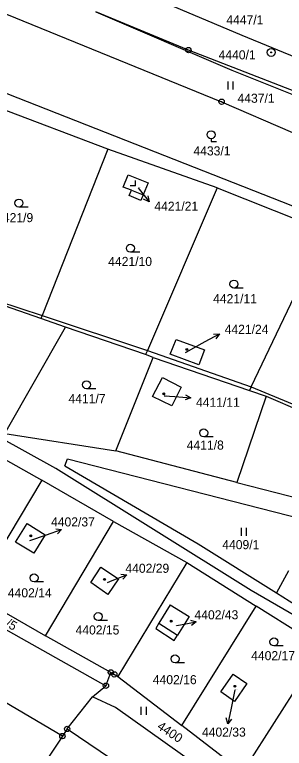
# Model space of a CAD drawing. Extents: x -593183 to -588034, y -1130415 to -1124994.
# Drawn here: x -589308.4 to -589257.9, y -1128857.1 to -1128719.6 of the extents above; entities that cross this region are included whole.
import ezdxf

# ---------------------------------------------------------------- set-up
doc = ezdxf.new("R2010")
doc.units = 0
for name, color, linetype in [('Vrstva 1', 7, 'Continuous'), ('Vrstva 16', 7, 'Continuous'), ('Vrstva 18', 7, 'Continuous'), ('Vrstva 19', 7, 'Continuous'), ('Vrstva 24', 7, 'Continuous'), ('Vrstva 25', 7, 'Continuous'), ('Vrstva 4', 7, 'Continuous')]:
    doc.layers.add(name, color=color, linetype=linetype)

msp = doc.modelspace()

# ---------------------------------------------------------------- linework, layer by layer
at = {"layer": 'Vrstva 1'}
for p, q in [((-589338.24, -1128692.71), (-589265.83, -1128723.47)), ((-589345.93, -1128704.88), (-589269.61, -1128735.92)), ((-589352.72, -1128717.54), (-589228.52, -1128766.38)), ((-589275.85, -1128726.24), (-589293.2, -1128719.08)), ((-589293.2, -1128719.08), (-589267.73, -1128730.01)), ((-589265.83, -1128723.47), (-589247.39, -1128731.01)), ((-589235.12, -1128742.09), (-589275.85, -1128726.24)), ((-589267.73, -1128730.01), (-589222.54, -1128748.04)), ((-589269.61, -1128735.92), (-589256.35, -1128741.67)), ((-589290.96, -1128744.84), (-589311.49, -1128737.04)), ((-589290.96, -1128744.84), (-589303.28, -1128775.99)), ((-589270.48, -1128752.06), (-589290.96, -1128744.84)), ((-589288.06, -1128751.91), (-589287.16, -1128749.61)), ((-589287.16, -1128749.61), (-589283.42, -1128751.13)), ((-589283.42, -1128751.13), (-589284.34, -1128753.39)), ((-589286.54, -1128752.51), (-589288.06, -1128751.91)), ((-589286.95, -1128753.52), (-589286.54, -1128752.51)), ((-589270.48, -1128752.06), (-589283.54, -1128782.54)), ((-589270.48, -1128752.06), (-589250.16, -1128760.18)), ((-589284.75, -1128754.41), (-589286.95, -1128753.52)), ((-589284.34, -1128753.39), (-589284.75, -1128754.41)), ((-589264.08, -1128789.38), (-589250.16, -1128760.18)), ((-589303.51, -1128776.58), (-589315.89, -1128772.33)), ((-589303.28, -1128775.99), (-589303.51, -1128776.58)), ((-589298.92, -1128778.21), (-589303.51, -1128776.58)), ((-589310.29, -1128798.08), (-589298.92, -1128778.21)), ((-589283.88, -1128783.32), (-589298.92, -1128778.21)), ((-589279.29, -1128783.27), (-589278.15, -1128780.49)), ((-589278.15, -1128780.49), (-589272.83, -1128782.43)), ((-589283.54, -1128782.54), (-589283.88, -1128783.32)), ((-589272.83, -1128782.43), (-589273.89, -1128785.27)), ((-589289.47, -1128801.36), (-589282.46, -1128783.87)), ((-589282.46, -1128783.87), (-589283.88, -1128783.32)), ((-589282.46, -1128783.87), (-589264.39, -1128790.02)), ((-589273.89, -1128785.27), (-589279.29, -1128783.27)), ((-589282.58, -1128791.17), (-589280.73, -1128787.64)), ((-589280.73, -1128787.64), (-589277.2, -1128789.41)), ((-589277.2, -1128789.41), (-589278.97, -1128792.94)), ((-589264.08, -1128789.38), (-589264.39, -1128790.02)), ((-589264.39, -1128790.02), (-589261.28, -1128791.09)), ((-589278.97, -1128792.94), (-589282.58, -1128791.17)), ((-589261.28, -1128791.09), (-589266.73, -1128807.32)), ((-589261.28, -1128791.09), (-589244.69, -1128798.22)), ((-589310.29, -1128798.08), (-589289.47, -1128801.36)), ((-589317.1, -1128799.18), (-589303.37, -1128806.84)), ((-589266.73, -1128807.32), (-589289.47, -1128801.36)), ((-589299.05, -1128804.17), (-589298.51, -1128802.87)), ((-589298.51, -1128802.87), (-589251.45, -1128814.93)), ((-589299.05, -1128804.17), (-589274.04, -1128818.79)), ((-589303.37, -1128806.84), (-589316.17, -1128828.31)), ((-589289.91, -1128814.63), (-589303.37, -1128806.84)), ((-589266.73, -1128807.32), (-589242.27, -1128813.54)), ((-589302.65, -1128836.03), (-589289.91, -1128814.63)), ((-589289.91, -1128814.63), (-589276.17, -1128822.29)), ((-589308.27, -1128818.47), (-589306.12, -1128814.98)), ((-589306.12, -1128814.98), (-589302.72, -1128817.08)), ((-589302.72, -1128817.08), (-589304.87, -1128820.57)), ((-589304.87, -1128820.57), (-589308.27, -1128818.47)), ((-589274.04, -1128818.79), (-589259.35, -1128827.98)), ((-589276.17, -1128822.29), (-589289.06, -1128843.66)), ((-589276.17, -1128822.29), (-589263.13, -1128830.47)), ((-589328.82, -1128824.42), (-589291.31, -1128845.38)), ((-589294.14, -1128826.02), (-589292.28, -1128823.19)), ((-589292.28, -1128823.19), (-589288.98, -1128825.36)), ((-589257.07, -1128823.82), (-589259.35, -1128827.98)), ((-589288.98, -1128825.36), (-589290.96, -1128828.27)), ((-589290.96, -1128828.27), (-589294.14, -1128826.02)), ((-589316.17, -1128828.31), (-589302.65, -1128836.03)), ((-589259.35, -1128827.98), (-589241.84, -1128839.07)), ((-589279.24, -1128830.24), (-589281.37, -1128833.69)), ((-589279.24, -1128830.24), (-589275.73, -1128832.42)), ((-589277.07, -1128852.82), (-589263.13, -1128830.47)), ((-589251.16, -1128838.02), (-589263.13, -1128830.47)), ((-589275.73, -1128832.42), (-589277.88, -1128835.9)), ((-589281.37, -1128833.69), (-589281.98, -1128834.67)), ((-589299.49, -1128854.83), (-589334.24, -1128834.32)), ((-589281.98, -1128834.67), (-589278.49, -1128836.88)), ((-589290.4, -1128842.89), (-589302.65, -1128836.03)), ((-589278.49, -1128836.88), (-589277.88, -1128835.9)), ((-589250.93, -1128838.36), (-589265.7, -1128861.57)), ((-589291.31, -1128845.38), (-589290.4, -1128842.89)), ((-589290.4, -1128842.89), (-589289.74, -1128843.25)), ((-589289.74, -1128843.25), (-589289.06, -1128843.66)), ((-589289.06, -1128843.66), (-589277.07, -1128852.82)), ((-589269.74, -1128846.55), (-589267.43, -1128843.22)), ((-589267.43, -1128843.22), (-589264.89, -1128844.98)), ((-589264.89, -1128844.98), (-589267.2, -1128848.31)), ((-589293.86, -1128847.45), (-589291.31, -1128845.38)), ((-589298.59, -1128853.49), (-589293.86, -1128847.45)), ((-589289.54, -1128849.47), (-589293.86, -1128847.45)), ((-589267.2, -1128848.31), (-589269.74, -1128846.55)), ((-589243.13, -1128882.29), (-589289.54, -1128849.47)), ((-589265.7, -1128861.57), (-589277.07, -1128852.82)), ((-589298.59, -1128853.49), (-589299.49, -1128854.83)), ((-589298.59, -1128853.49), (-589245.62, -1128889.03)), ((-589299.49, -1128854.83), (-589302.84, -1128859.92))]:
    msp.add_line(p, q, dxfattribs=at)
at = {"layer": 'Vrstva 16'}
for p, q in [((-589285.28, -1128752.09), (-589285.1, -1128752.31)), ((-589276.38, -1128782.93), (-589272.67, -1128780.88)), ((-589280.38, -1128791.07), (-589278.41, -1128791.2)), ((-589305.59, -1128818.19), (-589302.46, -1128817.09)), ((-589291.05, -1128826.01), (-589290.17, -1128825.67)), ((-589278.1, -1128834.11), (-589277.34, -1128833.96)), ((-589267.11, -1128846.13), (-589267.85, -1128849.57))]:
    msp.add_line(p, q, dxfattribs=at)
at = {"layer": 'Vrstva 24'}
for centre, radius in [((-589275.85, -1128726.24), 0.5), ((-589275.85, -1128726.24), 0.0327), ((-589260.32, -1128726.68), 0.75), ((-589260.32, -1128726.68), 0.0903), ((-589269.61, -1128735.92), 0.5), ((-589269.61, -1128735.92), 0.0327), ((-589290.4, -1128842.89), 0.5), ((-589290.4, -1128842.89), 0.0327), ((-589289.74, -1128843.25), 0.5), ((-589289.74, -1128843.25), 0.0327), ((-589291.31, -1128845.38), 0.5), ((-589291.31, -1128845.38), 0.0327), ((-589298.59, -1128853.49), 0.5), ((-589299.49, -1128854.83), 0.5), ((-589298.59, -1128853.49), 0.0327), ((-589299.49, -1128854.83), 0.0327)]:
    msp.add_circle(centre, radius, dxfattribs=at)
at = {"layer": 'Vrstva 25'}
for p, q in [((-589268.48, -1128732.14), (-589268.48, -1128733.64)), ((-589267.46, -1128733.64), (-589267.46, -1128732.14)), ((-589271.58, -1128742.87), (-589271.58, -1128743.37)), ((-589271.58, -1128743.37), (-589270.56, -1128743.37)), ((-589285.79, -1128751.67), (-589285.79, -1128750.67)), ((-589285.79, -1128751.67), (-589286.79, -1128751.67)), ((-589285.1, -1128752.31), (-589283.23, -1128754.66)), ((-589305.9, -1128755.67), (-589307.65, -1128755.67)), ((-589284.98, -1128764.15), (-589286.73, -1128764.15)), ((-589265.56, -1128770.86), (-589267.31, -1128770.86)), ((-589272.67, -1128780.88), (-589270.04, -1128779.43)), ((-589293.21, -1128789.72), (-589294.96, -1128789.72)), ((-589278.41, -1128791.2), (-589275.42, -1128791.4)), ((-589271.22, -1128798.74), (-589272.97, -1128798.74)), ((-589302.46, -1128817.09), (-589299.63, -1128816.1)), ((-589265.95, -1128815.81), (-589265.95, -1128817.31)), ((-589264.93, -1128817.31), (-589264.93, -1128815.81)), ((-589290.17, -1128825.67), (-589287.37, -1128824.59)), ((-589303.05, -1128825.92), (-589304.8, -1128825.92)), ((-589291.02, -1128833.17), (-589292.77, -1128833.17)), ((-589277.34, -1128833.96), (-589274.39, -1128833.41)), ((-589258.06, -1128837.91), (-589259.81, -1128837.91)), ((-589276.59, -1128841.1), (-589278.34, -1128841.1)), ((-589284.76, -1128849.34), (-589284.76, -1128850.84)), ((-589283.73, -1128850.84), (-589283.73, -1128849.34)), ((-589267.85, -1128849.57), (-589268.48, -1128852.5))]:
    msp.add_line(p, q, dxfattribs=at)
for points in [[(-589283.46, -1128753.56), (-589283.23, -1128754.66), (-589284.25, -1128754.19)], [(-589271.16, -1128779.48), (-589270.04, -1128779.43), (-589270.68, -1128780.35)], [(-589276.38, -1128790.84), (-589275.42, -1128791.4), (-589276.45, -1128791.83)], [(-589300.74, -1128815.96), (-589299.63, -1128816.1), (-589300.41, -1128816.9)], [(-589288.49, -1128824.48), (-589287.37, -1128824.59), (-589288.12, -1128825.41)], [(-589275.47, -1128833.1), (-589274.39, -1128833.41), (-589275.28, -1128834.08)], [(-589267.78, -1128851.63), (-589268.48, -1128852.5), (-589268.76, -1128851.42)]]:
    msp.add_lwpolyline(points, dxfattribs=at)
for centre, radius in [((-589271.58, -1128742.12), 0.75), ((-589307.65, -1128754.92), 0.75), ((-589286.73, -1128763.4), 0.75), ((-589267.31, -1128770.11), 0.75), ((-589276.13, -1128782.34), 0.175), ((-589276.13, -1128782.34), 0.15), ((-589294.96, -1128788.97), 0.75), ((-589280.48, -1128790.67), 0.175), ((-589280.48, -1128790.67), 0.15), ((-589272.97, -1128797.99), 0.75), ((-589305.43, -1128817.3), 0.175), ((-589305.43, -1128817.3), 0.15), ((-589304.8, -1128825.17), 0.75), ((-589291.57, -1128825.45), 0.175), ((-589291.57, -1128825.45), 0.15), ((-589292.77, -1128832.42), 0.75), ((-589279.06, -1128833.29), 0.175), ((-589279.06, -1128833.29), 0.15), ((-589259.81, -1128837.16), 0.75), ((-589278.34, -1128840.35), 0.75), ((-589267.11, -1128845.49), 0.175), ((-589267.11, -1128845.49), 0.15)]:
    msp.add_circle(centre, radius, dxfattribs=at)
at = {"layer": 'Vrstva 4'}
for p, q in [((-589286.54, -1128752.51), (-589284.34, -1128753.39)), ((-589324.39, -1128769.02), (-589303.28, -1128775.99)), ((-589300.73, -1128804.68), (-589360.38, -1128771.67)), ((-589303.28, -1128775.99), (-589283.54, -1128782.54)), ((-589283.54, -1128782.54), (-589264.08, -1128789.38)), ((-589264.08, -1128789.38), (-589244.34, -1128797.51)), ((-589264.07, -1128827.51), (-589300.73, -1128804.68)), ((-589243.29, -1128839.64), (-589264.07, -1128827.51)), ((-589281.37, -1128833.69), (-589277.88, -1128835.9))]:
    msp.add_line(p, q, dxfattribs=at)

# ---------------------------------------------------------------- texts
at = {"layer": 'Vrstva 16'}
for s, p in [('4421/21', (-589282.23, -1128756.36)), ('4421/21', (-589282.23, -1128756.36)), ('4421/21', (-589282.23, -1128756.36)), ('4421/24', (-589269.04, -1128779.43)), ('4411/11', (-589274.42, -1128793.11)), ('4411/11', (-589274.42, -1128793.11)), ('4411/11', (-589274.42, -1128793.11)), ('4402/37', (-589301.61, -1128815.53)), ('4402/29', (-589287.66, -1128824.22)), ('4402/43', (-589274.7, -1128832.94)), ('4402/33', (-589273.3, -1128854.93))]:
    msp.add_text(s, height=1.7, dxfattribs=at).set_placement(p)
at = {"layer": 'Vrstva 18'}
for s, p in [('4447/1', (-589268.73, -1128721.43)), ('4440/1', (-589270.18, -1128727.99)), ('4437/1', (-589266.63, -1128736.12)), ('4433/1', (-589274.9, -1128745.99)), ('4421/9', (-589311.91, -1128758.5)), ('4421/10', (-589290.89, -1128766.71)), ('4421/11', (-589271.21, -1128773.69)), ('4411/7', (-589298.34, -1128792.43)), ('4411/8', (-589276.16, -1128801.13)), ('4409/1', (-589269.49, -1128819.79)), ('4402/14', (-589309.71, -1128828.82)), ('4402/15', (-589297.01, -1128835.78)), ('4402/17', (-589264.07, -1128840.6)), ('4402/16', (-589282.52, -1128845.1))]:
    msp.add_text(s, height=1.7, dxfattribs=at).set_placement(p)
for s, rotation, p in [('4401/5', 329.8996, (-589314.64, -1128831.63)), ('4400', 326.2939, (-589281.86, -1128853.36))]:
    msp.add_text(s, height=1.7, rotation=rotation, dxfattribs=at).set_placement(p)
at = {"layer": 'Vrstva 19'}
for s, p in [('4421/21', (-589285.28, -1128752.09)), ('4421/24', (-589276.38, -1128782.93)), ('4411/11', (-589280.38, -1128791.07)), ('4402/37', (-589305.59, -1128818.19)), ('4402/29', (-589291.05, -1128826.01)), ('4402/43', (-589278.36, -1128834.11)), ('4402/33', (-589267.11, -1128846.14))]:
    msp.add_text(s, height=0.1, dxfattribs=at).set_placement(p)

doc.saveas('drawing.dxf')
